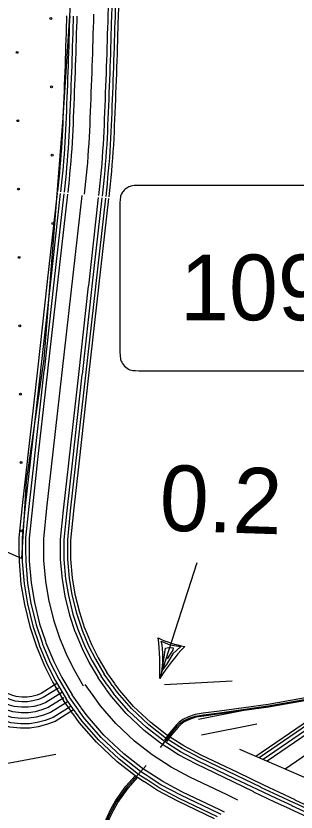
# Model space of a CAD drawing. Extents: x 1788175 to 1969470, y 584502 to 738744.
# Drawn here: x 1849788 to 1851363, y 654272 to 658752 of the extents above; entities that cross this region are included whole.
import ezdxf

# ---------------------------------------------------------------- set-up
doc = ezdxf.new("R2010")
doc.units = 0
for name, color, linetype in [('DESIGN - EROSION CONTROL - Devices', 7, 'Continuous'), ('DESIGN - ROW - Slope Lines', 7, 'Continuous'), ('DESIGN - SCRATCH - User 1', 7, 'Continuous'), ('DESIGN - TRAFFIC CONTROL PERMANENT - Signalization', 7, 'Continuous'), ('SURVEY - CENTERLINE - Preliminary Text', 7, 'Continuous'), ('SURVEY - CONTROL with Text', 7, 'Continuous'), ('SURVEY - DRAINAGE - Storm Sewer', 7, 'Continuous'), ('SURVEY - NON-TRANSPORTATION - Features', 7, 'Continuous')]:
    doc.layers.add(name, color=color, linetype=linetype)

msp = doc.modelspace()

# ---------------------------------------------------------------- linework, layer by layer
at = {"layer": 'DESIGN - EROSION CONTROL - Devices'}
for centre in [(1849984.3, 658737), (1849793.9, 658546.5), (1849988.1, 658352.4), (1849797.7, 658162), (1849991.8, 657967.8), (1849801.4, 657777.4), (1849995.5, 657583.3), (1849805.1, 657392.9), (1849808.9, 657008.3), (1849812.6, 656623.8), (1849816.3, 656239.2), (1849820.1, 655854.7)]:
    msp.add_circle(centre, 5.28, dxfattribs=at)
at = {"layer": 'DESIGN - ROW - Slope Lines'}
msp.add_line((1850372.5, 657696), (1850372.5, 656864.2), dxfattribs=at)
for points in [[(1851629.8, 657796.7), (1850472.5, 657797.4), (1850463.1, 657797.4), (1850452.8, 657796.7), (1850443.7, 657795.6), (1850434.6, 657793.9), (1850430.4, 657792.6), (1850423.1, 657789.6), (1850416.7, 657786.2), (1850411.4, 657783), (1850402.5, 657776.1), (1850396.4, 657770.3), (1850391.3, 657764.4), (1850387.4, 657759.1), (1850381.7, 657749.6), (1850378.3, 657742.2), (1850376.3, 657737), (1850375.6, 657733.2), (1850375.1, 657729.9), (1850374.3, 657722.7), (1850373.2, 657713.3), (1850372.7, 657705.5), (1850372.6, 657698.7), (1850372.5, 657680.8)], [(1850372.5, 656864.2), (1850372.7, 656855.2), (1850373.2, 656845.1), (1850374, 656835.7), (1850375.1, 656826.4), (1850376.5, 656817.2), (1850379.3, 656809.5), (1850382.7, 656802.4), (1850387.2, 656794.9), (1850392.6, 656787.6), (1850398.2, 656781.4), (1850405.5, 656774.8), (1850412.5, 656769.6), (1850420.4, 656764.8), (1850429, 656760.8), (1850437.9, 656757.8), (1850445.2, 656756.8), (1850460.2, 656755.6), (1850478.9, 656754.9), (1851635.5, 656754.9)]]:
    msp.add_lwpolyline(points, dxfattribs=at)
at = {"layer": 'DESIGN - SCRATCH - User 1'}
msp.add_lwpolyline([(1850153.4, 660424.1), (1850147.1, 660220.4), (1850102.7, 658957), (1850052, 658179.1), (1849944.8, 656820.7), (1849845.5, 656133.3), (1849818.2, 655697.6), (1849414.6, 655877.2), (1849097.9, 655616.3)], dxfattribs=at)
at = {"layer": 'DESIGN - TRAFFIC CONTROL PERMANENT - Signalization'}
for p, q in [((1850596.5, 655023.9), (1850806.3, 655675.3)), ((1850609.5, 655212.5), (1850604.9, 655232.9)), ((1850604.9, 655232.9), (1850653, 655212.9)), ((1850613, 655168), (1850609.5, 655212.5)), ((1850653, 655212.9), (1850715.4, 655202.8)), ((1850610.3, 655069.8), (1850628.1, 655194.3)), ((1850612.9, 655115.7), (1850613, 655168)), ((1850628.1, 655194.3), (1850644.7, 655197.8)), ((1850670.3, 655162.8), (1850635.1, 655101.8)), ((1850644.7, 655197.8), (1850672.3, 655196.7)), ((1850669.7, 655181.9), (1850650.9, 655154.6)), ((1850672.3, 655196.7), (1850669.7, 655181.9)), ((1850715.4, 655202.8), (1850670.3, 655162.8)), ((1850607.4, 655057.4), (1850612.9, 655115.7)), ((1850650.9, 655154.6), (1850637.4, 655133.4)), ((1850635.1, 655101.8), (1850610.3, 655069.8))]:
    msp.add_line(p, q, dxfattribs=at)
for centre, radius, start, end in [((1849045.3, 655079.8), 1552.3, 357.9373, 6.3651), ((1850823.7, 655729.2), 532.3, 243.7205, 260.5789), ((1851757.5, 654266.2), 1386.4, 137.429, 146.8675)]:
    msp.add_arc(centre, radius, start, end, dxfattribs=at)
at = {"layer": 'SURVEY - CENTERLINE - Preliminary Text'}
for points in [[(1850306.5, 658746.2), (1850306.9, 658758.5), (1850307.9, 658795.2), (1850309.3, 658832.3), (1850310.3, 658869.3), (1850311.3, 658902.9), (1850312.4, 658943), (1850313.4, 658978.9), (1850314.5, 659015.7), (1850315.5, 659052.5), (1850316.8, 659088.5), (1850317.6, 659124.8), (1850318.6, 659160.5), (1850319.6, 659196.2), (1850320.9, 659231.9), (1850321.4, 659245.6)], [(1850326.8, 658745.5), (1850327.2, 658757.9), (1850328.2, 658794.5), (1850329.5, 658831.7), (1850330.6, 658868.7), (1850331.6, 658902.3), (1850332.7, 658942.4), (1850333.7, 658978.4), (1850334.7, 659015.2), (1850335.8, 659051.8), (1850337.1, 659087.9), (1850337.8, 659124.3), (1850338.9, 659160), (1850339.9, 659195.6), (1850341.2, 659231.2), (1850341.7, 659244.8)], [(1850346.7, 658744.8), (1850347.2, 658757.3), (1850348.2, 658793.9), (1850349.5, 658831), (1850350.6, 658868.1), (1850351.6, 658901.7), (1850352.7, 658941.9), (1850353.7, 658977.8), (1850354.7, 659014.6), (1850355.7, 659051.2), (1850357.1, 659087.3), (1850357.8, 659123.8), (1850358.9, 659159.4), (1850359.9, 659194.9), (1850361.2, 659230.4), (1850361.7, 659244.1)], [(1850364.2, 658744.2), (1850364.7, 658756.7), (1850365.7, 658793.3), (1850367, 658830.5), (1850368.1, 658867.6), (1850369.1, 658901.2), (1850370.1, 658941.4), (1850371.2, 658977.3), (1850372.2, 659014.1), (1850373.2, 659050.6), (1850374.6, 659086.8), (1850375.3, 659123.4), (1850376.3, 659158.9), (1850377.4, 659194.3), (1850378.7, 659229.8), (1850379.2, 659243.4)], [(1850057, 658252.9), (1850057.1, 658255.7), (1850058.7, 658292.9), (1850060, 658328), (1850061.4, 658364), (1850062.7, 658401.4), (1850064.3, 658437.5), (1850065.6, 658472.2), (1850066.7, 658509), (1850068, 658545), (1850069, 658581.1), (1850070, 658617.9), (1850071.1, 658655), (1850072.1, 658692.3), (1850073.5, 658726.1), (1850074.3, 658752.1)], [(1850074.5, 658252.3), (1850074.6, 658255), (1850076.2, 658292.2), (1850077.5, 658327.4), (1850078.9, 658363.3), (1850080.2, 658400.7), (1850081.8, 658436.7), (1850083.1, 658471.6), (1850084.1, 658508.4), (1850085.5, 658544.4), (1850086.5, 658580.6), (1850087.5, 658617.4), (1850088.6, 658654.5), (1850089.6, 658691.7), (1850091, 658725.5), (1850091.8, 658751.5)], [(1850094.5, 658251.5), (1850094.6, 658254.2), (1850096.2, 658291.4), (1850097.5, 658326.6), (1850098.8, 658362.6), (1850100.2, 658399.8), (1850101.8, 658435.9), (1850103.1, 658471), (1850104.1, 658507.8), (1850105.5, 658543.8), (1850106.5, 658580), (1850107.5, 658616.8), (1850108.6, 658653.9), (1850109.6, 658691), (1850110.9, 658724.8), (1850111.8, 658750.9)], [(1850114.8, 658251.7), (1850114.8, 658253.4), (1850116.5, 658290.5), (1850117.8, 658325.9), (1850119.1, 658361.9), (1850120.4, 658399), (1850122.1, 658435.1), (1850123.4, 658470.3), (1850124.4, 658507.1), (1850125.7, 658543.1), (1850126.8, 658579.5), (1850127.8, 658616.2), (1850128.8, 658653.4), (1850129.9, 658690.3), (1850131.2, 658724), (1850132.1, 658751.1)], [(1850173.9, 657747.8), (1850177.6, 657783.4), (1850181.3, 657819.1), (1850184.7, 657854.8), (1850188.1, 657890.8), (1850191.2, 657925.7), (1850194, 657961.7), (1850196.5, 657997.4), (1850199, 658033.4), (1850200.9, 658069.5), (1850202.8, 658105.1), (1850204.2, 658141.2), (1850205.5, 658174.3), (1850207.1, 658214), (1850208.4, 658249.6), (1850210.1, 658286.8), (1850211.4, 658322.4), (1850212.7, 658358.5), (1850214.1, 658395.2), (1850215.7, 658431.3), (1850217, 658467.3), (1850218, 658504), (1850219.4, 658540.1), (1850220.4, 658576.8), (1850221.4, 658613.6), (1850222.5, 658650.7), (1850223.5, 658687.1), (1850224.8, 658720.6), (1850226.2, 658761)], [(1850289.1, 658245.3), (1850289.1, 658246.4), (1850290.8, 658283.5), (1850292.1, 658319.4), (1850293.4, 658355.5), (1850294.7, 658391.9), (1850296.4, 658427.9), (1850297.7, 658464.7), (1850298.8, 658501.4), (1850300.1, 658537.5), (1850301.1, 658574.6), (1850302.2, 658611.3), (1850303.2, 658648.5), (1850304.2, 658684.4), (1850305.5, 658717.7), (1850306.5, 658745.2)], [(1850309.4, 658244.6), (1850309.4, 658245.6), (1850311, 658282.7), (1850312.4, 658318.7), (1850313.7, 658354.8), (1850315, 658391.1), (1850316.6, 658427.1), (1850318, 658464), (1850319, 658500.8), (1850320.4, 658536.8), (1850321.4, 658574), (1850322.4, 658610.8), (1850323.5, 658647.9), (1850324.5, 658683.7), (1850325.8, 658716.9), (1850326.7, 658744.6)], [(1850329.3, 658243.8), (1850329.4, 658244.8), (1850331, 658281.9), (1850332.3, 658317.9), (1850333.7, 658354), (1850335, 658390.3), (1850336.6, 658426.3), (1850338, 658463.3), (1850339, 658500.1), (1850340.3, 658536.1), (1850341.4, 658573.4), (1850342.4, 658610.2), (1850343.5, 658647.3), (1850344.5, 658683), (1850345.8, 658716.2), (1850346.7, 658743.9)], [(1850346.8, 658243.2), (1850346.9, 658244.1), (1850348.5, 658281.2), (1850349.8, 658317.3), (1850351.2, 658353.4), (1850352.5, 658389.6), (1850354.1, 658425.6), (1850355.5, 658462.8), (1850356.5, 658499.5), (1850357.8, 658535.6), (1850358.9, 658573), (1850359.9, 658609.7), (1850361, 658646.8), (1850362, 658682.4), (1850363.3, 658715.6), (1850364.2, 658743.3)], [(1850023.2, 657763.4), (1850026.9, 657799), (1850030.6, 657834.1), (1850033.9, 657869), (1850037.2, 657904.6), (1850040.2, 657938.3), (1850042.9, 657972.9), (1850045.4, 658008), (1850047.8, 658042.7), (1850049.7, 658077.6), (1850051.5, 658112), (1850052.8, 658147), (1850054.1, 658180.4), (1850055.8, 658219.9), (1850057, 658252.1)], [(1850040.6, 657761.6), (1850044.3, 657797.2), (1850048, 657832.3), (1850051.3, 657867.4), (1850054.7, 657903), (1850057.7, 657936.8), (1850060.4, 657971.7), (1850062.8, 658006.8), (1850065.3, 658041.6), (1850067.1, 658076.6), (1850069, 658111.2), (1850070.3, 658146.3), (1850071.6, 658179.7), (1850073.2, 658219.2), (1850074.5, 658251.5)], [(1850060.5, 657759.5), (1850064.2, 657795.2), (1850067.9, 657830.4), (1850071.2, 657865.5), (1850074.6, 657901.2), (1850077.6, 657935.2), (1850080.3, 657970.2), (1850082.8, 658005.4), (1850085.2, 658040.4), (1850087.1, 658075.6), (1850089, 658110.3), (1850090.3, 658145.5), (1850091.6, 658178.9), (1850093.2, 658218.4), (1850094.4, 658250.7)], [(1850080.8, 657758.3), (1850084.4, 657793.1), (1850088.1, 657828.4), (1850091.4, 657863.6), (1850094.8, 657899.3), (1850097.8, 657933.5), (1850100.6, 657968.7), (1850103, 658004), (1850105.5, 658039.2), (1850107.4, 658074.5), (1850109.2, 658109.4), (1850110.5, 658144.8), (1850111.9, 658178.1), (1850113.5, 658217.6), (1850114.7, 658250.9)], [(1850254.3, 657740.4), (1850257.9, 657775.1), (1850261.6, 657811.1), (1850265.1, 657847.2), (1850268.5, 657883.4), (1850271.6, 657919), (1850274.5, 657955.8), (1850277, 657991.8), (1850279.6, 658028.5), (1850281.5, 658065.2), (1850283.5, 658101.5), (1850284.9, 658138.1), (1850286.2, 658171), (1850287.8, 658210.8), (1850289.1, 658244.3)], [(1850274.5, 657738.3), (1850278.1, 657773), (1850281.8, 657809.1), (1850285.3, 657845.2), (1850288.7, 657881.6), (1850291.9, 657917.3), (1850294.7, 657954.3), (1850297.3, 657990.4), (1850299.8, 658027.2), (1850301.8, 658064.1), (1850303.8, 658100.6), (1850305.1, 658137.3), (1850306.4, 658170.2), (1850308.1, 658210), (1850309.3, 658243.6)], [(1850294.4, 657736.2), (1850298, 657771), (1850301.7, 657807.1), (1850305.2, 657843.4), (1850308.6, 657879.8), (1850311.8, 657915.7), (1850314.7, 657952.8), (1850317.2, 657989), (1850319.8, 658026), (1850321.8, 658063), (1850323.7, 658099.7), (1850325.1, 658136.5), (1850326.4, 658169.4), (1850328.1, 658209.2), (1850329.3, 658242.8)], [(1850311.8, 657734.4), (1850315.4, 657769.2), (1850319.1, 657805.4), (1850322.6, 657841.7), (1850326, 657878.2), (1850329.2, 657914.2), (1850332.1, 657951.5), (1850334.7, 657987.7), (1850337.3, 658024.9), (1850339.2, 658062.1), (1850341.2, 658098.9), (1850342.6, 658135.9), (1850343.9, 658168.7), (1850345.5, 658208.5), (1850346.8, 658242.2)], [(1850157.4, 657740.5), (1849960.3, 655981.2), (1849943.1, 655809), (1849943.5, 655687.8), (1849953.6, 655570.8), (1849970.7, 655467.9), (1849998.7, 655354), (1850032.4, 655252.4), (1850074.2, 655152.1), (1850116.8, 655067.4), (1850166.6, 654982.7)], [(1850019.7, 657755.1), (1849964, 657258.2)], [(1850037.1, 657753.1), (1849981.4, 657256.2)], [(1850056.9, 657750.9), (1850001.2, 657254)], [(1850077.1, 657748.6), (1850021.4, 657251.7)], [(1850250.4, 657729.2), (1850194.8, 657232.3)], [(1850270.7, 657727.8), (1850215, 657230.9)], [(1850290.6, 657725.6), (1850234.9, 657228.7)], [(1850308, 657723.7), (1850252.3, 657226.8)], [(1849963.9, 657257.3), (1849908.2, 656760.4)], [(1849981.3, 657255.3), (1849925.6, 656758.4)], [(1850001.1, 657253.1), (1849945.5, 656756.2)], [(1850021.3, 657250.8), (1849965.6, 656753.9)], [(1850194.6, 657231.4), (1850139, 656734.5)], [(1850214.9, 657230), (1850159.2, 656733.2)], [(1850234.8, 657227.8), (1850179.1, 656730.9)], [(1850252.2, 657225.9), (1850196.5, 656729)], [(1849908.1, 656759.5), (1849852.4, 656262.6)], [(1849925.5, 656757.5), (1849869.8, 656260.6)], [(1849945.4, 656755.3), (1849889.7, 656258.4)], [(1849965.5, 656753), (1849909.8, 656256.1)], [(1850138.9, 656733.6), (1850083.2, 656236.7)], [(1850159.1, 656732.3), (1850103.4, 656235.4)], [(1850179, 656730), (1850123.3, 656233.1)], [(1850196.4, 656728.1), (1850140.7, 656231.2)], [(1849852.3, 656261.7), (1849822.5, 655995.8), (1849804.5, 655815.7), (1849804.8, 655748.3)], [(1849869.7, 656259.7), (1849839.9, 655994), (1849822, 655814.9), (1849822.3, 655748.4)], [(1849889.6, 656257.5), (1849859.8, 655991.8), (1849842, 655813.9), (1849842.3, 655748.4)], [(1849909.7, 656255.2), (1849880, 655989.7), (1849862.3, 655812.9), (1849862.5, 655748.5)], [(1850083.1, 656235.8), (1850053.4, 655971.3), (1850036.8, 655804.5), (1850037, 655749.1)], [(1850103.3, 656234.5), (1850073.6, 655969.2), (1850057.1, 655803.6), (1850057.2, 655750)], [(1850123.2, 656232.2), (1850093.5, 655967.1), (1850077.1, 655802.6), (1850077.2, 655750.1)], [(1850140.6, 656230.3), (1850110.9, 655965.2), (1850094.6, 655801.7), (1850094.7, 655750.2)], [(1849804.8, 655747.4), (1849805, 655681.5), (1849816.1, 655553.4), (1849834.9, 655440), (1849865.5, 655315.6), (1849898.9, 655214.7)], [(1849822.3, 655747.5), (1849822.5, 655682.3), (1849833.5, 655555.6), (1849852, 655443.5), (1849882.3, 655320.5), (1849915.5, 655220.2)], [(1849842.3, 655747.5), (1849842.5, 655683.2), (1849853.3, 655558.1), (1849871.6, 655447.5), (1849901.6, 655326), (1849934.5, 655226.5)], [(1849862.5, 655747.6), (1849862.7, 655684.1), (1849873.5, 655560.7), (1849891.5, 655451.6), (1849921.1, 655331.6), (1849953.8, 655232.8)], [(1850037, 655748.2), (1850037.2, 655692), (1850046.7, 655582.5), (1850062.5, 655486.8), (1850088.8, 655380), (1850119.4, 655287.7)], [(1850057.3, 655749.1), (1850057.4, 655692.9), (1850066.8, 655585), (1850082.4, 655490.8), (1850108.3, 655385.6), (1850138.3, 655294.9)], [(1850077.3, 655749.2), (1850077.4, 655693.8), (1850086.7, 655587.5), (1850102, 655494.9), (1850127.5, 655391.1), (1850157.3, 655301.2)], [(1850094.8, 655749.3), (1850094.9, 655694.6), (1850104, 655589.7), (1850119.2, 655498.4), (1850144.4, 655396), (1850173.9, 655306.7)], [(1851301, 654515), (1852814.6, 655553.5)], [(1850138.6, 655294.1), (1850139.2, 655292.3), (1850177.8, 655199.7), (1850216.9, 655122), (1850266.8, 655037.2)], [(1850157.6, 655300.4), (1850158, 655299.3), (1850196, 655208), (1850234.5, 655131.5), (1850283.6, 655048.1)], [(1850174.2, 655305.9), (1850174.4, 655305.4), (1850211.9, 655215.3), (1850249.9, 655139.9), (1850298.3, 655057.6)], [(1850119.7, 655286.8), (1850120.2, 655285.1), (1850159.4, 655191.2), (1850199.1, 655112.2), (1850249.7, 655026.1)], [(1849899.2, 655213.9), (1849902.5, 655203.9), (1849948.2, 655094.2), (1849995.1, 655001.1), (1850054.9, 654899.4)], [(1849915.8, 655219.4), (1849918.9, 655210), (1849964.1, 655101.5), (1850010.4, 655009.5), (1850069.6, 654908.9)], [(1849934.8, 655225.6), (1849937.7, 655217), (1849982.3, 655109.9), (1850028, 655019.1), (1850086.3, 654919.9)], [(1849954.1, 655232), (1849956.7, 655224.1), (1850000.8, 655118.4), (1850045.8, 655028.8), (1850103.4, 654930.9)], [(1850296.6, 654960.7), (1850286.6, 654974.6), (1850249.7, 655026.1)], [(1850313.1, 654972.5), (1850303.1, 654986.4), (1850266.8, 655037.2)], [(1850329.3, 654984.1), (1850319.4, 654998), (1850283.6, 655048.1)], [(1850343.6, 654994.3), (1850333.6, 655008.2), (1850298.3, 655057.6)], [(1851036.1, 654339.3), (1850975.1, 654368.4), (1850766.3, 654468.2), (1850660.9, 654524.1), (1850554.1, 654593.1), (1850455.1, 654670.2), (1850349.6, 654769.7), (1850262.8, 654869.1), (1850221, 654927.6), (1850176.2, 654990.1)], [(1850656.4, 654671.1), (1850624.3, 654691.8), (1850534, 654762.1), (1850436.9, 654853.8), (1850357.9, 654944.3), (1850329.9, 654983.4)], [(1850665.9, 654685.8), (1850634.4, 654706.1), (1850545.4, 654775.4), (1850449.5, 654865.9), (1850371.6, 654955.1), (1850344.1, 654993.6)], [(1850623.7, 654989), (1851003.5, 655010.7)], [(1850634.5, 654637.3), (1850601, 654659), (1850507.8, 654731.5), (1850407.8, 654825.8), (1850326.2, 654919.2), (1850297.1, 654960)], [(1850645.5, 654654.3), (1850612.7, 654675.5), (1850521, 654747), (1850422.5, 654839.9), (1850342.2, 654931.8), (1850313.6, 654971.8)], [(1850108.3, 654824.8), (1850097.8, 654839.4), (1850054.9, 654899.4)], [(1850122.5, 654835), (1850112, 654849.6), (1850069.6, 654908.9)], [(1850138.8, 654846.6), (1850128.3, 654861.3), (1850086.3, 654919.9)], [(1850154.7, 654859.2), (1850144.8, 654873.1), (1850103.4, 654930.9)], [(1851137.2, 654586.3), (1851627.6, 654922.7)], [(1851156.1, 654578), (1851637.5, 654908.3)], [(1851177.8, 654568.6), (1851648.8, 654891.8)], [(1850529.7, 654473.2), (1850488.1, 654500), (1850380.8, 654583.6), (1850267.4, 654690.6), (1850173.4, 654798.3), (1850139.3, 654845.9)], [(1850539.9, 654490.7), (1850499.8, 654516.6), (1850394.1, 654599), (1850282, 654704.7), (1850189.3, 654810.9), (1850155.2, 654858.4)], [(1850813.6, 654795.3), (1851124.7, 654856.8)], [(1851199.7, 654559.1), (1851661, 654875.6)], [(1850509.3, 654441.7), (1850466.3, 654469.4), (1850356.4, 654555.1), (1850240.3, 654664.6), (1850143.9, 654775), (1850108.8, 654824.1)], [(1850518.8, 654456.4), (1850476.5, 654483.7), (1850367.8, 654568.4), (1850253, 654676.7), (1850157.7, 654785.8), (1850123, 654834.3)], [(1850831.3, 654706.1), (1851142.4, 654767.6)], [(1851164.5, 654412.1), (1851027.3, 654477.6), (1850820.8, 654576.3), (1850722.2, 654628.6), (1850657.2, 654670.6)], [(1851181.1, 654423.5), (1851034.9, 654493.4), (1850828.6, 654592), (1850731.1, 654643.7), (1850666.7, 654685.3)], [(1851126.1, 654385.7), (1851009.9, 654441.3), (1850802.6, 654540.4), (1850701.8, 654593.8), (1850635.3, 654636.8)], [(1851145.4, 654399), (1851018.7, 654459.6), (1850811.8, 654558.5), (1850712.1, 654611.3), (1850646.3, 654653.8)], [(1849530.9, 654507.9), (1850011.7, 654597.7)], [(1850960, 654271.8), (1850934.7, 654283.9), (1850724.1, 654384.5), (1850613.5, 654443.2), (1850540.7, 654490.2)], [(1850921.7, 654245.5), (1850706, 654348.6), (1850593.1, 654408.4), (1850519.6, 654455.9)], [(1850940.7, 654258.5), (1850926, 654265.6), (1850715, 654366.4), (1850603.2, 654425.7), (1850530.4, 654472.7)], [(1850905, 654234), (1850698.1, 654332.9), (1850584.2, 654393.3), (1850510.1, 654441.2)]]:
    msp.add_lwpolyline(points, dxfattribs=at)
at = {"layer": 'SURVEY - CONTROL with Text'}
for points in [[(1850026.2, 654968.8), (1849941.3, 654915.4), (1849914.3, 654905.3), (1849882.7, 654896.9), (1849853.3, 654892.7), (1849820.5, 654892.2), (1849783.3, 654895.9), (1849761.3, 654902.8), (1849712, 654922.7), (1849204.3, 655142.9), (1849065, 655223.6), (1848981.9, 655262.4), (1848502.7, 655484.3), (1848379.2, 655528.6)], [(1850018.5, 654994.3), (1849929.8, 654938.6), (1849906.5, 654929.9), (1849877.5, 654922.2), (1849851.3, 654918.4), (1849821.6, 654917.9), (1849788.5, 654921.3), (1849770, 654927.1), (1849721.9, 654946.5), (1849215.9, 655165.9), (1849076.9, 655246.4), (1848992.7, 655285.7), (1848512.4, 655508.1), (1848386.4, 655553.3)], [(1850048.6, 654946.2), (1849955.1, 654887.5), (1849923.8, 654875.8), (1849888.9, 654866.5), (1849855.8, 654861.7), (1849819.1, 654861.2), (1849777, 654865.4), (1849750.9, 654873.6), (1849700, 654894.1), (1849190.3, 655115.2), (1849050.6, 655196.1), (1848968.8, 655234.3), (1848490.9, 655455.6), (1848370.6, 655498.7)], [(1850076.1, 654890.3), (1849982.7, 654831.7), (1849942.7, 654816.6), (1849901.4, 654805.7), (1849860.7, 654799.8), (1849816.4, 654799.1), (1849764.5, 654804.4), (1849730, 654815.2), (1849676.1, 654836.9), (1849162.4, 655059.8), (1849021.9, 655141), (1848942.6, 655178), (1848467.4, 655398.2), (1848353.3, 655439.1)], [(1850056.2, 654914.4), (1849968.9, 654859.6), (1849933.2, 654846.2), (1849895.1, 654836.1), (1849858.2, 654830.7), (1849817.8, 654830.1), (1849770.8, 654834.9), (1849740.4, 654844.4), (1849688.1, 654865.5), (1849176.3, 655087.5), (1849036.3, 655168.6), (1848955.7, 655206.2), (1848479.1, 655426.9), (1848362, 655468.9)], [(1850110.9, 654846.4), (1850007.6, 654781.5), (1849959.6, 654763.5), (1849912.6, 654751), (1849865.1, 654744.1), (1849814, 654743.4), (1849753.2, 654749.5), (1849711.2, 654762.7), (1849654.6, 654785.5), (1849137.2, 655009.9), (1848996.1, 655091.6), (1848919.2, 655127.5), (1848446.2, 655346.6), (1848337.8, 655385.4)], [(1850098, 654867.5), (1849996.6, 654803.8), (1849952.1, 654787.1), (1849907.6, 654775.2), (1849863.2, 654768.8), (1849815.1, 654768.1), (1849758.2, 654773.8), (1849719.5, 654786), (1849664.1, 654808.3), (1849148.4, 655032), (1849007.6, 655113.5), (1848929.6, 655149.9), (1848455.6, 655369.5), (1848344.7, 655409.2)], [(1851341.8, 654306.4), (1851253.4, 654347.1), (1851145.6, 654398.6)], [(1851351.1, 654323.7), (1851262.7, 654364.3), (1851165.5, 654410.8)], [(1851357.5, 654340.5), (1851269.3, 654381.1), (1851181.3, 654423.1)], [(1851331.6, 654287.1), (1851243, 654327.9), (1851124.5, 654384.5)], [(1851802.4, 654126.9), (1851776.1, 654137), (1851558.2, 654227.8), (1851351.2, 654323)], [(1851807.7, 654143.2), (1851781.6, 654153.2), (1851564.2, 654243.8), (1851357.5, 654338.9)], [(1851784.1, 654090.2), (1851757.2, 654100.6), (1851538.1, 654191.8), (1851330.4, 654287.4)], [(1851792.3, 654110.2), (1851765.7, 654120.4), (1851547.2, 654211.4), (1851339.8, 654306.8)]]:
    msp.add_lwpolyline(points, dxfattribs=at)
at = {"layer": 'SURVEY - DRAINAGE - Storm Sewer'}
msp.add_lwpolyline([(1851045.1, 654626.4), (1851529.2, 654415.6)], dxfattribs=at)
at = {"layer": 'SURVEY - NON-TRANSPORTATION - Features'}
for points in [[(1850599.6, 654635.6), (1850659.1, 654711.8), (1850694.8, 654754.6), (1850711.5, 654771.3), (1850730.5, 654785.5), (1850761.5, 654799.8), (1850797.2, 654811.7), (1850842.4, 654818.9), (1850932.8, 654830.8), (1851206.5, 654868.8), (1851689.7, 654954.5)], [(1851760.6, 654976.2), (1851205.1, 654877.7), (1850931.6, 654839.7), (1850841.1, 654827.8), (1850795, 654820.5), (1850758.1, 654808.2), (1850725.9, 654793.3), (1850705.6, 654778.1), (1850688.2, 654760.7), (1850652.1, 654717.4), (1850622.1, 654678.9)], [(1851740.1, 654956.4), (1851207.6, 654861.9), (1850933.8, 654823.8), (1850843.4, 654811.9), (1850798.8, 654804.9), (1850764, 654793.3), (1850734.1, 654779.5), (1850716.1, 654766), (1850700, 654749.9), (1850664.6, 654707.4), (1850634.5, 654668.9)], [(1850520.5, 654533.8), (1850411, 654412.4), (1850353.9, 654330.3), (1850330.1, 654289.3), (1850306.3, 654239.3), (1850275.4, 654170.3), (1850261.1, 654128), (1850234.9, 654051.9), (1850204, 653968.5), (1850177.8, 653894.2)], [(1850171.2, 653896.5), (1850197.4, 653970.9), (1850228.3, 654054.2), (1850254.4, 654130.3), (1850268.8, 654172.8), (1850299.9, 654242.2), (1850323.9, 654292.5), (1850348, 654334.1), (1850405.5, 654416.8), (1850460.1, 654477.3)], [(1850186.3, 653891.2), (1850212.4, 653965.5), (1850243.4, 654048.8), (1850269.6, 654125.1), (1850283.8, 654167), (1850314.5, 654235.5), (1850338.1, 654285.1), (1850361.5, 654325.5), (1850418.1, 654406.8), (1850472.9, 654467.6)]]:
    msp.add_lwpolyline(points, dxfattribs=at)

# ---------------------------------------------------------------- texts
at = {"layer": 'DESIGN - ROW - Slope Lines'}
msp.add_text('109', height=369.6, dxfattribs=at).set_placement((1850710.9, 657039))
at = {"layer": 'DESIGN - TRAFFIC CONTROL PERMANENT - Signalization'}
msp.add_text('0.2', height=369.6, rotation=358.1236, dxfattribs=at).set_placement((1850591.3, 655856.8))

doc.saveas('drawing.dxf')
